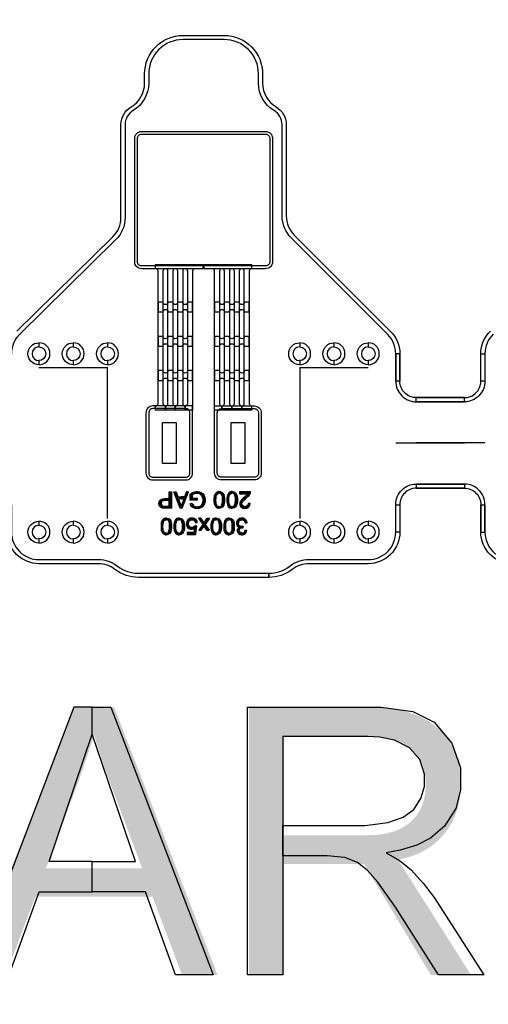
# Model space of a CAD drawing. Extents: x -63500 to 63500, y -63500 to 63500.
# Tile 290 of 296: x 24966 to 28380, y 26429 to 33606. Entities that reach past the tile are written whole.
import ezdxf

# ---------------------------------------------------------------- set-up
doc = ezdxf.new("R2010")
doc.units = 13
doc.header["$MEASUREMENT"] = 0
for name, color, linetype in [('1_Metal', 2, 'Continuous'), ('2_Electrodes', 5, 'Continuous'), ('3_Outline', 4, 'Continuous')]:
    doc.layers.add(name, color=color, linetype=linetype)
doc.styles.get("Standard").update_dxf_attribs({"font": 'arial.ttf'})

msp = doc.modelspace()

# ---------------------------------------------------------------- linework, layer by layer
for p, q in [((25105.8, 31070.8), (25355.8, 31070.8)), ((25355.8, 31070.8), (25605.8, 31070.8)), ((25605.8, 29970.8), (25605.8, 31070.8)), ((27005.8, 31070.8), (27005.8, 29970.8)), ((27005.8, 31070.8), (27255.8, 31070.8)), ((27255.8, 31070.8), (27505.8, 31070.8)), ((27705.8, 30520.8), (28205.8, 30520.8)), ((28355.8, 30520.8), (27855.8, 30520.8))]:
    msp.add_line(p, q)
for points in [[(26105.8, 30670.8), (26105.8, 30370.8), (26005.8, 30370.8), (26005.8, 30670.8)], [(26605.8, 30670.8), (26605.8, 30370.8), (26505.8, 30370.8), (26505.8, 30670.8)]]:
    msp.add_lwpolyline(points, close=True)
for radius in [50000, 47500, 45000]:
    msp.add_circle((0, 0), radius)
at = {"layer": '1_Metal'}
msp.add_line((26385.8, 30790.8), (26385.8, 30790.8), dxfattribs=at)
for points in [[(-50000, 0, -1), (50000, 0), (51000, 0, 1), (-51000, 0)], [(25853.8, 31790.8, -0.414214), (25803.8, 31840.8), (25803.8, 32740.8, -0.414214), (25853.8, 32790.8), (26757.8, 32790.8, -0.414214), (26807.8, 32740.8), (26807.8, 31840.8, -0.414214), (26757.8, 31790.8), (25853.8, 31790.8)], [(26307.8, 31790.8), (26243.8, 31790.8, 0.414214), (26225.8, 31772.8), (26225.8, 30760.8), (26171.8, 30760.8), (26171.8, 30790.8, 0.414214), (26189.8, 30808.8), (26189.8, 31772.8, 1), (26153.8, 31772.8), (26153.8, 30808.8, 0.414214), (26171.8, 30790.8), (26171.8, 30790.8), (26171.8, 30760.8), (26099.8, 30760.8), (26099.8, 30790.8, 0.414214), (26117.8, 30808.8), (26117.8, 31772.8, 1), (26081.8, 31772.8), (26081.8, 30808.8, 0.414214), (26099.8, 30790.8), (26099.8, 30790.8), (26099.8, 30760.8), (26027.8, 30760.8), (26027.8, 30790.8, 0.414214), (26045.8, 30808.8), (26045.8, 31772.8, 1), (26009.8, 31772.8), (26009.8, 30808.8, 0.414214), (26027.8, 30790.8), (26027.8, 30790.8), (26027.8, 30760.8), (25955.8, 30760.8), (25955.8, 30790.8, 0.414214), (25973.8, 30808.8), (25973.8, 31772.8, 0.414214), (25955.8, 31790.8), (25955.8, 31820.8), (26307.8, 31820.8)], [(26655.8, 31790.8), (26655.8, 31790.8, 0.414214), (26637.8, 31772.8), (26637.8, 30808.8, 0.414214), (26655.8, 30790.8), (26655.8, 30760.8), (26583.8, 30760.8), (26583.8, 30790.8), (26583.8, 30790.8, 0.414214), (26601.8, 30808.8), (26601.8, 31772.8, 1), (26565.8, 31772.8), (26565.8, 30808.8, 0.414214), (26583.8, 30790.8), (26583.8, 30760.8), (26511.8, 30760.8), (26511.8, 30790.8), (26511.8, 30790.8, 0.414214), (26529.8, 30808.8), (26529.8, 31772.8, 1), (26493.8, 31772.8), (26493.8, 30808.8, 0.414214), (26511.8, 30790.8), (26511.8, 30760.8), (26439.8, 30760.8), (26439.8, 30790.8), (26439.8, 30790.8, 0.414214), (26457.8, 30808.8), (26457.8, 31772.8, 1), (26421.8, 31772.8), (26421.8, 30808.8, 0.414214), (26439.8, 30790.8), (26439.8, 30760.8), (26385.8, 30760.8), (26385.8, 31772.8, 0.414214), (26367.8, 31790.8), (26303.8, 31790.8), (26303.8, 31820.8), (26655.8, 31820.8)], [(26189.8, 31475.6), (26225.8, 31475.6), (26225.8, 31547.6), (26189.8, 31547.6, -0.414214), (26171.8, 31529.6), (26171.8, 31529.6, -0.414214), (26153.8, 31547.6), (26117.8, 31547.6, -0.414214), (26099.8, 31529.6), (26099.8, 31529.6, -0.414214), (26081.8, 31547.6), (26045.8, 31547.6, -0.414214), (26027.8, 31529.6), (26027.8, 31529.6, -0.414214), (26009.8, 31547.6), (25973.8, 31547.6), (25973.8, 31475.6), (26009.8, 31475.6, -0.414214), (26027.8, 31493.6), (26027.8, 31493.6, -0.414214), (26045.8, 31475.6), (26081.8, 31475.6, -0.414214), (26099.8, 31493.6), (26099.8, 31493.6, -0.414214), (26117.8, 31475.6), (26153.8, 31475.6, -0.414214), (26171.8, 31493.6), (26171.8, 31493.6, -0.414214)], [(26601.8, 31475.6), (26637.8, 31475.6), (26637.8, 31547.6), (26601.8, 31547.6, -0.414214), (26583.8, 31529.6), (26583.8, 31529.6, -0.414214), (26565.8, 31547.6), (26529.8, 31547.6, -0.414214), (26511.8, 31529.6), (26511.8, 31529.6, -0.414214), (26493.8, 31547.6), (26457.8, 31547.6, -0.414214), (26439.8, 31529.6), (26439.8, 31529.6, -0.414214), (26421.8, 31547.6), (26385.8, 31547.6), (26385.8, 31475.6), (26421.8, 31475.6, -0.414214), (26439.8, 31493.6), (26439.8, 31493.6, -0.414214), (26457.8, 31475.6), (26493.8, 31475.6, -0.414214), (26511.8, 31493.6), (26511.8, 31493.6, -0.414214), (26529.8, 31475.6), (26565.8, 31475.6, -0.414214), (26583.8, 31493.6), (26583.8, 31493.6, -0.414214)], [(26189.8, 31225.6), (26225.8, 31225.6), (26225.8, 31297.6), (26189.8, 31297.6, -0.414214), (26171.8, 31279.6), (26171.8, 31279.6, -0.414214), (26153.8, 31297.6), (26117.8, 31297.6, -0.414214), (26099.8, 31279.6), (26099.8, 31279.6, -0.414214), (26081.8, 31297.6), (26045.8, 31297.6, -0.414214), (26027.8, 31279.6), (26027.8, 31279.6, -0.414214), (26009.8, 31297.6), (25973.8, 31297.6), (25973.8, 31225.6), (26009.8, 31225.6, -0.414214), (26027.8, 31243.6), (26027.8, 31243.6, -0.414214), (26045.8, 31225.6), (26081.8, 31225.6, -0.414214), (26099.8, 31243.6), (26099.8, 31243.6, -0.414214), (26117.8, 31225.6), (26153.8, 31225.6, -0.414214), (26171.8, 31243.6), (26171.8, 31243.6, -0.414214)], [(26601.8, 31225.6), (26637.8, 31225.6), (26637.8, 31297.6), (26601.8, 31297.6, -0.414214), (26583.8, 31279.6), (26583.8, 31279.6, -0.414214), (26565.8, 31297.6), (26529.8, 31297.6, -0.414214), (26511.8, 31279.6), (26511.8, 31279.6, -0.414214), (26493.8, 31297.6), (26457.8, 31297.6, -0.414214), (26439.8, 31279.6), (26439.8, 31279.6, -0.414214), (26421.8, 31297.6), (26385.8, 31297.6), (26385.8, 31225.6), (26421.8, 31225.6, -0.414214), (26439.8, 31243.6), (26439.8, 31243.6, -0.414214), (26457.8, 31225.6), (26493.8, 31225.6, -0.414214), (26511.8, 31243.6), (26511.8, 31243.6, -0.414214), (26529.8, 31225.6), (26565.8, 31225.6, -0.414214), (26583.8, 31243.6), (26583.8, 31243.6, -0.414214)], [(26189.8, 30975.6), (26225.8, 30975.6), (26225.8, 31047.6), (26189.8, 31047.6, -0.414214), (26171.8, 31029.6), (26171.8, 31029.6, -0.414214), (26153.8, 31047.6), (26117.8, 31047.6, -0.414214), (26099.8, 31029.6), (26099.8, 31029.6, -0.414214), (26081.8, 31047.6), (26045.8, 31047.6, -0.414214), (26027.8, 31029.6), (26027.8, 31029.6, -0.414214), (26009.8, 31047.6), (25973.8, 31047.6), (25973.8, 30975.6), (26009.8, 30975.6, -0.414214), (26027.8, 30993.6), (26027.8, 30993.6, -0.414214), (26045.8, 30975.6), (26081.8, 30975.6, -0.414214), (26099.8, 30993.6), (26099.8, 30993.6, -0.414214), (26117.8, 30975.6), (26153.8, 30975.6, -0.414214), (26171.8, 30993.6), (26171.8, 30993.6, -0.414214)], [(26601.8, 30975.6), (26637.8, 30975.6), (26637.8, 31047.6), (26601.8, 31047.6, -0.414214), (26583.8, 31029.6), (26583.8, 31029.6, -0.414214), (26565.8, 31047.6), (26529.8, 31047.6, -0.414214), (26511.8, 31029.6), (26511.8, 31029.6, -0.414214), (26493.8, 31047.6), (26457.8, 31047.6, -0.414214), (26439.8, 31029.6), (26439.8, 31029.6, -0.414214), (26421.8, 31047.6), (26385.8, 31047.6), (26385.8, 30975.6), (26421.8, 30975.6, -0.414214), (26439.8, 30993.6), (26439.8, 30993.6, -0.414214), (26457.8, 30975.6), (26493.8, 30975.6, -0.414214), (26511.8, 30993.6), (26511.8, 30993.6, -0.414214), (26529.8, 30975.6), (26565.8, 30975.6, -0.414214), (26583.8, 30993.6), (26583.8, 30993.6, -0.414214)], [(25935.8, 30790.8, 0.414214), (25885.8, 30740.8), (25885.8, 30300.8, 0.414214), (25935.8, 30250.8), (26175.8, 30250.8, 0.414214), (26225.8, 30300.8), (26225.8, 30790.8)], [(26675.8, 30790.8, -0.414214), (26725.8, 30740.8), (26725.8, 30300.8, -0.414214), (26675.8, 30250.8), (26435.8, 30250.8, -0.414214), (26385.8, 30300.8), (26385.8, 30790.8)]]:
    msp.add_lwpolyline(points, format="xyb", close=True, dxfattribs=at)
for points in [[(26071.6, 30164.7), (26071.6, 30044.2), (26018.8, 30044.2), (26007.3, 30045.7), (25999, 30048), (25991.5, 30052.6), (25985, 30060.5), (25981.6, 30068.3), (25980.1, 30076.1), (25980.1, 30081), (25981.4, 30089.9), (25984.6, 30097.8), (25990.8, 30105.7), (25998.8, 30111.3), (26008.7, 30114.2), (26020.4, 30115.5), (26055.6, 30115.5), (26055.6, 30101.4), (26021.1, 30101.4), (26011.3, 30099.7), (26003.9, 30096.4), (25999.4, 30091.6), (25997, 30085.1), (25996.5, 30079.5), (25997.1, 30073.8), (26000.3, 30066.8), (26005.1, 30062.1), (26010.1, 30059.7), (26016.6, 30058.8), (26055.6, 30058.8), (26055.6, 30164.7), (26071.6, 30164.7)], [(26142.7, 30057.2), (26142.7, 30044.6), (26134.5, 30044.6), (26088.5, 30165.2), (26105.3, 30165.2), (26118.9, 30127.9), (26142.7, 30127.9), (26142.7, 30114.4), (26123.3, 30114.4), (26142.7, 30057.2)], [(26142.7, 30057.2), (26142.7, 30044.6), (26150.8, 30044.6), (26196.8, 30165.2), (26180, 30165.2), (26166.5, 30127.9), (26142.7, 30127.9), (26142.7, 30114.4), (26162, 30114.4), (26142.7, 30057.2)], [(26257.8, 30117.2), (26257.8, 30103.2), (26207, 30103.2), (26207, 30147.6), (26220.2, 30156.8), (26234.2, 30162.7), (26248, 30166.1), (26262.6, 30166.1), (26274.8, 30164.1), (26287.1, 30159.9), (26302, 30148.9), (26310.3, 30137.6), (26315.7, 30123.3), (26317.8, 30108.8), (26317.8, 30101.8), (26316.4, 30089.5), (26313.1, 30078.2), (26307.6, 30066.7), (26299.3, 30056.7), (26291.7, 30051), (26283.1, 30046.8), (26272.3, 30043.6), (26261, 30042.3), (26254.3, 30042.3), (26244.1, 30043.3), (26233.9, 30046.8), (26226.6, 30050.6), (26219.9, 30055.9), (26213.6, 30065), (26208.7, 30078.1), (26223.1, 30082), (26226.6, 30072.4), (26232.3, 30064.5), (26240.1, 30059.5), (26248.7, 30056.8), (26257.7, 30055.9), (26266.2, 30056.5), (26275, 30058.6), (26282.7, 30062.3), (26289.3, 30067.6), (26293.6, 30073.3), (26297.8, 30081.8), (26300.6, 30091.8), (26301.6, 30100.1), (26301.6, 30108.1), (26300.2, 30119.1), (26297.2, 30128.6), (26291.2, 30138.3), (26283.5, 30144.7), (26274.7, 30149.3), (26265.9, 30151.4), (26258.4, 30152.1), (26255.7, 30152.1), (26248.3, 30151.3), (26239.8, 30149.1), (26230.9, 30145.1), (26222.6, 30139.7), (26222.6, 30117.2), (26257.8, 30117.2)], [(26419.8, 30166), (26413.6, 30166), (26401.7, 30162.2), (26393.9, 30155.2), (26387.5, 30145.4), (26383.2, 30132.4), (26381.4, 30118.9), (26381.4, 30094.3), (26383, 30079.1), (26387.2, 30066.2), (26394.5, 30054.7), (26403.4, 30047.8), (26413.5, 30044.3), (26419.8, 30044.2), (26419.8, 30056.2), (26413.7, 30057.2), (26406.8, 30061), (26400.9, 30069.5), (26397.7, 30080.9), (26396.4, 30090.8), (26395.8, 30100.5), (26395.8, 30110.1), (26396.3, 30119), (26397.3, 30127.8), (26399.4, 30137.4), (26402.9, 30144.9), (26408.4, 30150.6), (26414.2, 30153.5), (26419.8, 30154.4)], [(26419.8, 30166), (26426, 30166), (26437.9, 30162.2), (26445.7, 30155.2), (26452.1, 30145.4), (26456.4, 30132.4), (26458.2, 30118.9), (26458.2, 30094.3), (26456.6, 30079.1), (26452.4, 30066.2), (26445.1, 30054.7), (26436.2, 30047.8), (26426.1, 30044.3), (26419.8, 30044.2), (26419.8, 30056.2), (26425.9, 30057.2), (26432.8, 30061), (26438.8, 30069.5), (26441.9, 30080.9), (26443.2, 30090.8), (26443.8, 30100.5), (26443.8, 30110.1), (26443.3, 30119), (26442.3, 30127.8), (26440.3, 30137.4), (26436.7, 30144.9), (26431.2, 30150.6), (26425.4, 30153.5), (26419.8, 30154.4)], [(26513.6, 30166), (26507.5, 30166), (26495.6, 30162.2), (26487.8, 30155.2), (26481.3, 30145.4), (26477.1, 30132.4), (26475.2, 30118.9), (26475.2, 30094.3), (26476.8, 30079.1), (26481.1, 30066.2), (26488.4, 30054.7), (26497.3, 30047.8), (26507.3, 30044.3), (26513.6, 30044.2), (26513.6, 30056.2), (26507.6, 30057.2), (26500.7, 30061), (26494.7, 30069.5), (26491.6, 30080.9), (26490.3, 30090.8), (26489.7, 30100.5), (26489.7, 30110.1), (26490.2, 30119), (26491.2, 30127.8), (26493.2, 30137.4), (26496.8, 30144.9), (26502.3, 30150.6), (26508.1, 30153.5), (26513.6, 30154.4)], [(26513.6, 30166), (26519.8, 30166), (26531.7, 30162.2), (26539.5, 30155.2), (26546, 30145.4), (26550.2, 30132.4), (26552.1, 30118.9), (26552.1, 30094.3), (26550.5, 30079.1), (26546.2, 30066.2), (26538.9, 30054.7), (26530, 30047.8), (26520, 30044.3), (26513.6, 30044.2), (26513.6, 30056.2), (26519.7, 30057.2), (26526.6, 30061), (26532.6, 30069.5), (26535.7, 30080.9), (26537, 30090.8), (26537.6, 30100.5), (26537.6, 30110.1), (26537.1, 30119), (26536.1, 30127.8), (26534.1, 30137.4), (26530.5, 30144.9), (26525, 30150.6), (26519.2, 30153.5), (26513.6, 30154.4)], [(26645.4, 30078.6), (26630.1, 30080.3), (26628.5, 30070.1), (26623.2, 30062), (26615.7, 30057.5), (26607.5, 30056.2), (26599.8, 30056.8), (26591.2, 30061.3), (26585.8, 30068.6), (26584.1, 30076.8), (26585.4, 30084.9), (26589.2, 30092.1), (26596.5, 30101.2), (26610.6, 30114.4), (26626.3, 30127.6), (26636.7, 30138.1), (26642.7, 30146.3), (26646.6, 30154.5), (26647.7, 30159.1), (26648.1, 30164.4), (26568.4, 30164.4), (26568.4, 30150.1), (26627.4, 30150.1), (26623.6, 30144.6), (26615.2, 30136.4), (26595.3, 30119.2), (26583.5, 30108.1), (26576.3, 30099.2), (26572, 30091.6), (26569.4, 30083.2), (26569, 30077.2), (26569.7, 30069.8), (26572.1, 30062.9), (26577.2, 30055.2), (26584.3, 30049.3), (26591.6, 30045.9), (26599.4, 30044.3), (26606.3, 30043.9), (26612.9, 30044.3), (26619.6, 30045.6), (26627.6, 30048.7), (26633.6, 30052.8), (26638.7, 30058.4), (26643.1, 30067.4), (26645.4, 30078.6)], [(26033.8, 29973.1), (26027.6, 29973.1), (26015.7, 29969.3), (26007.9, 29962.3), (26001.4, 29952.5), (25997.2, 29939.5), (25995.4, 29926), (25995.4, 29901.3), (25997, 29886.2), (26001.2, 29873.3), (26008.5, 29861.8), (26017.4, 29854.8), (26027.4, 29851.4), (26033.8, 29851.2), (26033.8, 29863.3), (26027.7, 29864.2), (26020.8, 29868), (26014.8, 29876.6), (26011.7, 29888), (26010.4, 29897.9), (26009.8, 29907.6), (26009.8, 29917.1), (26010.3, 29926.1), (26011.3, 29934.9), (26013.3, 29944.5), (26016.9, 29952), (26022.4, 29957.7), (26028.2, 29960.6), (26033.8, 29961.5)], [(26033.8, 29973.1), (26040, 29973.1), (26051.9, 29969.3), (26059.7, 29962.3), (26066.1, 29952.5), (26070.3, 29939.5), (26072.2, 29926), (26072.2, 29901.3), (26070.6, 29886.2), (26066.4, 29873.3), (26059, 29861.8), (26050.1, 29854.8), (26040.1, 29851.4), (26033.8, 29851.2), (26033.8, 29863.3), (26039.9, 29864.2), (26046.7, 29868), (26052.7, 29876.6), (26055.8, 29888), (26057.2, 29897.9), (26057.7, 29907.6), (26057.7, 29917.1), (26057.2, 29926.1), (26056.3, 29934.9), (26054.2, 29944.5), (26050.7, 29952), (26045.2, 29957.7), (26039.3, 29960.6), (26033.8, 29961.5)], [(26127.6, 29973.1), (26121.4, 29973.1), (26109.5, 29969.3), (26101.7, 29962.3), (26095.3, 29952.5), (26091.1, 29939.5), (26089.2, 29926), (26089.2, 29901.3), (26090.8, 29886.2), (26095, 29873.3), (26102.3, 29861.8), (26111.3, 29854.8), (26121.3, 29851.4), (26127.6, 29851.2), (26127.6, 29863.3), (26121.5, 29864.2), (26114.6, 29868), (26108.7, 29876.6), (26105.5, 29888), (26104.2, 29897.9), (26103.6, 29907.6), (26103.6, 29917.1), (26104.1, 29926.1), (26105.1, 29934.9), (26107.2, 29944.5), (26110.7, 29952), (26116.2, 29957.7), (26122, 29960.6), (26127.6, 29961.5)], [(26127.6, 29973.1), (26133.8, 29973.1), (26145.7, 29969.3), (26153.5, 29962.3), (26160, 29952.5), (26164.2, 29939.5), (26166, 29926), (26166, 29901.3), (26164.4, 29886.2), (26160.2, 29873.3), (26152.9, 29861.8), (26144, 29854.8), (26133.9, 29851.4), (26127.6, 29851.2), (26127.6, 29863.3), (26133.7, 29864.2), (26140.6, 29868), (26146.6, 29876.6), (26149.7, 29888), (26151, 29897.9), (26151.6, 29907.6), (26151.6, 29917.1), (26151.1, 29926.1), (26150.1, 29934.9), (26148.1, 29944.5), (26144.5, 29952), (26139, 29957.7), (26133.2, 29960.6), (26127.6, 29961.5)], [(26186, 29867.3), (26186, 29853.2), (26245.6, 29853.2), (26257, 29914.7), (26243.8, 29917), (26235.7, 29908.5), (26225.5, 29904.8), (26217.8, 29904.8), (26206.1, 29909.3), (26198.4, 29918.8), (26196.1, 29929), (26196.1, 29937.1), (26199.2, 29947.8), (26205.7, 29955.3), (26213.6, 29960.4), (26220.2, 29961.4), (26227.1, 29960.7), (26235.6, 29956.7), (26241.3, 29949.6), (26244.5, 29938.7), (26259.9, 29940.1), (26258, 29949.5), (26253.7, 29958.1), (26248, 29964.7), (26239.8, 29969.8), (26229.1, 29973.2), (26216.4, 29973.2), (26207.7, 29971.5), (26197.9, 29966.7), (26190.1, 29959.3), (26184.8, 29951.1), (26181.3, 29940.9), (26180.4, 29930.8), (26181.6, 29920.4), (26185.2, 29910.5), (26190.9, 29903.2), (26198.5, 29897), (26207.2, 29893.2), (26214.9, 29892.2), (26220.5, 29892.2), (26225.9, 29893), (26231.9, 29894.9), (26240.3, 29899.5), (26233.8, 29867.4), (26186, 29867.3)], [(26271, 29884.7), (26289, 29884.7), (26309.1, 29914.8), (26309.1, 29938.1), (26286.6, 29971.5), (26268.8, 29971.5), (26300.5, 29926.6), (26271, 29884.7)], [(26347.3, 29884.7), (26329.3, 29884.7), (26309.1, 29914.8), (26309.1, 29938.1), (26331.7, 29971.5), (26349.5, 29971.5), (26317.8, 29926.6), (26347.3, 29884.7)], [(26397.3, 29973.1), (26391.1, 29973.1), (26379.2, 29969.3), (26371.4, 29962.3), (26364.9, 29952.5), (26360.7, 29939.5), (26358.9, 29926), (26358.9, 29901.3), (26360.5, 29886.2), (26364.7, 29873.3), (26372, 29861.8), (26380.9, 29854.8), (26391, 29851.4), (26397.3, 29851.2), (26397.3, 29863.3), (26391.2, 29864.2), (26384.3, 29868), (26378.3, 29876.6), (26375.2, 29888), (26373.9, 29897.9), (26373.3, 29907.6), (26373.3, 29917.1), (26373.8, 29926.1), (26374.8, 29934.9), (26376.8, 29944.5), (26380.4, 29952), (26385.9, 29957.7), (26391.7, 29960.6), (26397.3, 29961.5)], [(26397.3, 29973.1), (26403.5, 29973.1), (26415.4, 29969.3), (26423.2, 29962.3), (26429.6, 29952.5), (26433.8, 29939.5), (26435.7, 29926), (26435.7, 29901.3), (26434.1, 29886.2), (26429.9, 29873.3), (26422.6, 29861.8), (26413.6, 29854.8), (26403.6, 29851.4), (26397.3, 29851.2), (26397.3, 29863.3), (26403.4, 29864.2), (26410.3, 29868), (26416.2, 29876.6), (26419.4, 29888), (26420.7, 29897.9), (26421.3, 29907.6), (26421.3, 29917.1), (26420.8, 29926.1), (26419.8, 29934.9), (26417.7, 29944.5), (26414.2, 29952), (26408.7, 29957.7), (26402.9, 29960.6), (26397.3, 29961.5)], [(26491.1, 29973.1), (26484.9, 29973.1), (26473, 29969.3), (26465.2, 29962.3), (26458.8, 29952.5), (26454.6, 29939.5), (26452.7, 29926), (26452.7, 29901.3), (26454.3, 29886.2), (26458.5, 29873.3), (26465.9, 29861.8), (26474.8, 29854.8), (26484.8, 29851.4), (26491.1, 29851.2), (26491.1, 29863.3), (26485, 29864.2), (26478.2, 29868), (26472.2, 29876.6), (26469.1, 29888), (26467.7, 29897.9), (26467.2, 29907.6), (26467.2, 29917.1), (26467.7, 29926.1), (26468.6, 29934.9), (26470.7, 29944.5), (26474.2, 29952), (26479.7, 29957.7), (26485.6, 29960.6), (26491.1, 29961.5)], [(26491.1, 29973.1), (26497.3, 29973.1), (26509.2, 29969.3), (26517, 29962.3), (26523.5, 29952.5), (26527.7, 29939.5), (26529.5, 29926), (26529.5, 29901.3), (26527.9, 29886.2), (26523.7, 29873.3), (26516.4, 29861.8), (26507.5, 29854.8), (26497.5, 29851.4), (26491.1, 29851.2), (26491.1, 29863.3), (26497.2, 29864.2), (26504.1, 29868), (26510.1, 29876.6), (26513.2, 29888), (26514.5, 29897.9), (26515.1, 29907.6), (26515.1, 29917.1), (26514.6, 29926.1), (26513.6, 29934.9), (26511.6, 29944.5), (26508, 29952), (26502.5, 29957.7), (26496.7, 29960.6), (26491.1, 29961.5)], [(26621.8, 29882.1), (26606.9, 29884.6), (26603.7, 29873.6), (26595.5, 29865.6), (26586.1, 29863.3), (26577, 29864.9), (26568.9, 29871.3), (26565.5, 29881.6), (26568.1, 29891.9), (26575.8, 29898.5), (26585.3, 29901.5), (26592.9, 29901.5), (26594.3, 29915), (26583.9, 29912.9), (26574.3, 29914.9), (26566.1, 29920.1), (26561.3, 29928.7), (26560.5, 29936.6), (26561.6, 29944.5), (26565.6, 29951.9), (26571.9, 29957.6), (26580.5, 29960.9), (26589.4, 29960.9), (26595.8, 29958.6), (26602.4, 29953.1), (26606.7, 29944.7), (26608.5, 29937.6), (26623.7, 29939.4), (26620.4, 29951.8), (26614.1, 29961.2), (26605, 29968.9), (26595.2, 29972.5), (26585.7, 29973.7), (26577.1, 29973.1), (26565.9, 29969.6), (26557, 29963), (26549.9, 29954.9), (26545.9, 29945.6), (26544.6, 29936.3), (26545.5, 29928.7), (26548.5, 29920.1), (26554.2, 29912.8), (26560.3, 29908.8), (26567.1, 29906.6), (26560.4, 29902.5), (26554.3, 29895.4), (26551, 29887.1), (26551, 29878.2), (26554.2, 29867.8), (26561.1, 29859.7), (26571.8, 29853.7), (26581.1, 29851.2), (26589.1, 29851.2), (26598.4, 29853.1), (26607.9, 29857.9), (26614.4, 29864.4), (26619, 29872.4), (26621.8, 29882.1)], [(25494.5, 28398.2), (25494.5, 28594.4), (25359.2, 28594.4), (24614.1, 26643.5), (24887.9, 26643.5), (25107.7, 27249), (25494.5, 27249), (25494.5, 27468.9), (25179.8, 27468.9), (25494.5, 28398.2)], [(25494.5, 28398.2), (25494.5, 28594.4), (25629.8, 28594.4), (26374.9, 26643.5), (26101.1, 26643.5), (25881.3, 27249), (25494.5, 27249), (25494.5, 27468.9), (25809.3, 27468.9), (25494.5, 28398.2)], [(27837.6, 27849.2), (27889.1, 27930), (27915.1, 28017.7), (27915.1, 28106.1), (27881.9, 28214.6), (27806.6, 28299.4), (27697.8, 28354.2), (27589.5, 28376.7), (27501.9, 28380.8), (26882.4, 28380.8), (26882.4, 26643.5), (26625.4, 26643.5), (26625.4, 28594.4), (27598.6, 28594.4), (27829.8, 28563.3), (27986, 28486.4), (28113.7, 28332.7), (28177, 28151.8), (28177, 27990.7), (28143.5, 27856.8), (28062.1, 27726.7), (27960.3, 27639.8), (27859.7, 27588.9), (27738, 27551.7), (27634.9, 27532.8), (27733.4, 27476.4), (27816.6, 27411.2), (27906.1, 27311.6), (27984.9, 27207.3), (28348.1, 26643.5), (28018.4, 26643.5), (27704.8, 27138), (27574.6, 27319.1), (27500.6, 27404.3), (27427.1, 27461.9), (27335.3, 27500.1), (27206.7, 27511.6), (26882.4, 27511.6), (26882.4, 27732.6), (27483.8, 27732.6), (27648.1, 27753.3), (27760.6, 27792.9)]]:
    msp.add_lwpolyline(points, close=True, dxfattribs=at)
at = {"layer": '2_Electrodes'}
for points in [[(47500, 0, 1), (-47500, 0), (-51000, 0, -1), (51000, 0)], [(25853.8, 31810.8, -0.414214), (25823.8, 31840.8), (25823.8, 32740.8, -0.414214), (25853.8, 32770.8), (26757.8, 32770.8, -0.414214), (26787.8, 32740.8), (26787.8, 31840.8, -0.414214), (26757.8, 31810.8), (25853.8, 31810.8)], [(25105.8, 31090.8, -1), (25105.8, 31250.8), (25105.8, 31220.8, 1), (25105.8, 31120.8)], [(25105.8, 31090.8, 1), (25105.8, 31250.8), (25105.8, 31220.8, -1), (25105.8, 31120.8)], [(25355.8, 31090.8, -1), (25355.8, 31250.8), (25355.8, 31220.8, 1), (25355.8, 31120.8)], [(25355.8, 31090.8, 1), (25355.8, 31250.8), (25355.8, 31220.8, -1), (25355.8, 31120.8)], [(25605.8, 31090.8, -1), (25605.8, 31250.8), (25605.8, 31220.8, 1), (25605.8, 31120.8)], [(25605.8, 31090.8, 1), (25605.8, 31250.8), (25605.8, 31220.8, -1), (25605.8, 31120.8)], [(27005.8, 31090.8, -1), (27005.8, 31250.8), (27005.8, 31220.8, 1), (27005.8, 31120.8)], [(27005.8, 31090.8, 1), (27005.8, 31250.8), (27005.8, 31220.8, -1), (27005.8, 31120.8)], [(27255.8, 31090.8, -1), (27255.8, 31250.8), (27255.8, 31220.8, 1), (27255.8, 31120.8)], [(27255.8, 31090.8, 1), (27255.8, 31250.8), (27255.8, 31220.8, -1), (27255.8, 31120.8)], [(27505.8, 31090.8, -1), (27505.8, 31250.8), (27505.8, 31220.8, 1), (27505.8, 31120.8)], [(27505.8, 31090.8, 1), (27505.8, 31250.8), (27505.8, 31220.8, -1), (27505.8, 31120.8)], [(27855.8, 30820.8), (28205.8, 30820.8), (28205.8, 30850.8), (27855.8, 30850.8, -0.414214), (27735.8, 30970.8), (27735.8, 31170.8), (27705.8, 31170.8), (27705.8, 30970.8, 0.414214)], [(28205.8, 30820.8), (27855.8, 30820.8), (27855.8, 30850.8), (28205.8, 30850.8, 0.414214), (28325.8, 30970.8), (28325.8, 31170.8), (28355.8, 31170.8), (28355.8, 30970.8, -0.414214)], [(25935.8, 30770.8, 0.414214), (25905.8, 30740.8), (25905.8, 30300.8, 0.414214), (25935.8, 30270.8), (26175.8, 30270.8, 0.414214), (26205.8, 30300.8), (26205.8, 30740.8, 0.414214), (26175.8, 30770.8)], [(26675.8, 30770.8, -0.414214), (26705.8, 30740.8), (26705.8, 30300.8, -0.414214), (26675.8, 30270.8), (26435.8, 30270.8, -0.414214), (26405.8, 30300.8), (26405.8, 30740.8, -0.414214), (26435.8, 30770.8)], [(27705.8, 30070.8, -0.414214), (27855.8, 30220.8), (28205.8, 30220.8), (28205.8, 30190.8), (27855.8, 30190.8, 0.414214), (27735.8, 30070.8), (27735.8, 29870.8), (27705.8, 29870.8)], [(28355.8, 30070.8, 0.414214), (28205.8, 30220.8), (27855.8, 30220.8), (27855.8, 30190.8), (28205.8, 30190.8, -0.414214), (28325.8, 30070.8), (28325.8, 29870.8), (28355.8, 29870.8)], [(24905.8, 30070.8), (24905.8, 29870.8, 0.414214), (25105.8, 29670.8), (25537.5, 29670.8, -0.165811), (25678, 29622.9, 0.165811), (25830.8, 29570.8), (26780.8, 29570.8), (26780.8, 29540.8), (25830.8, 29540.8, -0.165811), (25659.7, 29599.1, 0.165811), (25537.5, 29640.8), (25105.8, 29640.8, -0.414214), (24875.8, 29870.8), (24875.8, 30070.8)], [(27735.8, 30070.8), (27735.8, 29870.8, -0.414214), (27505.8, 29640.8), (27074, 29640.8, 0.165811), (26951.8, 29599.1, -0.165811), (26780.8, 29540.8), (26780.8, 29570.8, 0.165811), (26933.5, 29622.9, -0.165811), (27074, 29670.8), (27505.8, 29670.8, 0.414214), (27705.8, 29870.8), (27705.8, 30070.8)], [(28355.8, 30070.8), (28355.8, 29870.8, 0.414214), (28555.8, 29670.8), (28987.5, 29670.8, -0.165811), (29128, 29622.9, 0.165811), (29280.8, 29570.8), (30230.8, 29570.8), (30230.8, 29540.8), (29280.8, 29540.8, -0.165811), (29109.7, 29599.1, 0.165811), (28987.5, 29640.8), (28555.8, 29640.8, -0.414214), (28325.8, 29870.8), (28325.8, 30070.8)], [(25105.8, 29790.8, -1), (25105.8, 29950.8), (25105.8, 29920.8, 1), (25105.8, 29820.8)], [(25105.8, 29790.8, 1), (25105.8, 29950.8), (25105.8, 29920.8, -1), (25105.8, 29820.8)], [(25355.8, 29790.8, -1), (25355.8, 29950.8), (25355.8, 29920.8, 1), (25355.8, 29820.8)], [(25355.8, 29790.8, 1), (25355.8, 29950.8), (25355.8, 29920.8, -1), (25355.8, 29820.8)], [(25605.8, 29790.8, -1), (25605.8, 29950.8), (25605.8, 29920.8, 1), (25605.8, 29820.8)], [(25605.8, 29790.8, 1), (25605.8, 29950.8), (25605.8, 29920.8, -1), (25605.8, 29820.8)], [(27005.8, 29790.8, -1), (27005.8, 29950.8), (27005.8, 29920.8, 1), (27005.8, 29820.8)], [(27005.8, 29790.8, 1), (27005.8, 29950.8), (27005.8, 29920.8, -1), (27005.8, 29820.8)], [(27255.8, 29790.8, -1), (27255.8, 29950.8), (27255.8, 29920.8, 1), (27255.8, 29820.8)], [(27255.8, 29790.8, 1), (27255.8, 29950.8), (27255.8, 29920.8, -1), (27255.8, 29820.8)], [(27505.8, 29790.8, -1), (27505.8, 29950.8), (27505.8, 29920.8, 1), (27505.8, 29820.8)], [(27505.8, 29790.8, 1), (27505.8, 29950.8), (27505.8, 29920.8, -1), (27505.8, 29820.8)]]:
    msp.add_lwpolyline(points, format="xyb", close=True, dxfattribs=at)
for points in [[(24946, 31336.3), (25643.9, 32022.1, 0.201193), (25703.8, 32164.7), (25703.8, 32840.8, -0.265291), (25777.5, 32970, 0.265291), (25875.8, 33142.2), (25875.8, 33210.8, -0.414214), (26155.8, 33490.8), (26455.8, 33490.8, -0.414214), (26735.8, 33210.8), (26735.8, 33142.2, 0.265291), (26834, 32970, -0.265291), (26907.8, 32840.8), (26907.8, 32176.9, 0.198912), (26966.3, 32035.5), (27668.4, 31333.4, -0.198912), (27735.8, 31170.8), (27735.8, 30970.8), (27705.8, 30970.8), (27705.8, 31170.8, 0.198912), (27647.2, 31312.2), (26945.1, 32014.3, -0.198912), (26877.8, 32176.9), (26877.8, 32840.8, 0.265291), (26818.8, 32944.1, -0.265291), (26705.8, 33142.2), (26705.8, 33210.8, 0.414214), (26455.8, 33460.8), (26155.8, 33460.8, 0.414214), (25905.8, 33210.8), (25905.8, 33142.2, -0.265291), (25792.7, 32944.1, 0.265291), (25733.8, 32840.8), (25733.8, 32164.7, -0.201193), (25665, 32000.7), (24966.8, 31314.7, 0.203475), (24905.8, 31170.8)], [(28416.8, 31314.7, 0.203475), (28355.8, 31170.8), (28355.8, 30970.8), (28325.8, 30970.8), (28325.8, 31170.8, -0.203475), (28396, 31336.3)]]:
    msp.add_lwpolyline(points, format="xyb", dxfattribs=at)
at = {"layer": '3_Outline'}
for points in [[(47500, 0, 1), (-47500, 0), (-51000, 0, -1), (51000, 0)], [(25105.8, 31090.8, -1), (25105.8, 31250.8), (25105.8, 31220.8, 1), (25105.8, 31120.8)], [(25105.8, 31090.8, 1), (25105.8, 31250.8), (25105.8, 31220.8, -1), (25105.8, 31120.8)], [(25355.8, 31090.8, -1), (25355.8, 31250.8), (25355.8, 31220.8, 1), (25355.8, 31120.8)], [(25355.8, 31090.8, 1), (25355.8, 31250.8), (25355.8, 31220.8, -1), (25355.8, 31120.8)], [(25605.8, 31090.8, -1), (25605.8, 31250.8), (25605.8, 31220.8, 1), (25605.8, 31120.8)], [(25605.8, 31090.8, 1), (25605.8, 31250.8), (25605.8, 31220.8, -1), (25605.8, 31120.8)], [(27005.8, 31090.8, -1), (27005.8, 31250.8), (27005.8, 31220.8, 1), (27005.8, 31120.8)], [(27005.8, 31090.8, 1), (27005.8, 31250.8), (27005.8, 31220.8, -1), (27005.8, 31120.8)], [(27255.8, 31090.8, -1), (27255.8, 31250.8), (27255.8, 31220.8, 1), (27255.8, 31120.8)], [(27255.8, 31090.8, 1), (27255.8, 31250.8), (27255.8, 31220.8, -1), (27255.8, 31120.8)], [(27505.8, 31090.8, -1), (27505.8, 31250.8), (27505.8, 31220.8, 1), (27505.8, 31120.8)], [(27505.8, 31090.8, 1), (27505.8, 31250.8), (27505.8, 31220.8, -1), (27505.8, 31120.8)], [(27855.8, 30820.8), (28205.8, 30820.8), (28205.8, 30850.8), (27855.8, 30850.8, -0.414214), (27735.8, 30970.8), (27735.8, 31170.8), (27705.8, 31170.8), (27705.8, 30970.8, 0.414214)], [(28205.8, 30820.8), (27855.8, 30820.8), (27855.8, 30850.8), (28205.8, 30850.8, 0.414214), (28325.8, 30970.8), (28325.8, 31170.8), (28355.8, 31170.8), (28355.8, 30970.8, -0.414214)], [(27705.8, 30070.8, -0.414214), (27855.8, 30220.8), (28205.8, 30220.8), (28205.8, 30190.8), (27855.8, 30190.8, 0.414214), (27735.8, 30070.8), (27735.8, 29870.8), (27705.8, 29870.8)], [(28355.8, 30070.8, 0.414214), (28205.8, 30220.8), (27855.8, 30220.8), (27855.8, 30190.8), (28205.8, 30190.8, -0.414214), (28325.8, 30070.8), (28325.8, 29870.8), (28355.8, 29870.8)], [(24905.8, 30070.8), (24905.8, 29870.8, 0.414214), (25105.8, 29670.8), (25537.5, 29670.8, -0.165811), (25678, 29622.9, 0.165811), (25830.8, 29570.8), (26780.8, 29570.8), (26780.8, 29540.8), (25830.8, 29540.8, -0.165811), (25659.7, 29599.1, 0.165811), (25537.5, 29640.8), (25105.8, 29640.8, -0.414214), (24875.8, 29870.8), (24875.8, 30070.8)], [(27735.8, 30070.8), (27735.8, 29870.8, -0.414214), (27505.8, 29640.8), (27074, 29640.8, 0.165811), (26951.8, 29599.1, -0.165811), (26780.8, 29540.8), (26780.8, 29570.8, 0.165811), (26933.5, 29622.9, -0.165811), (27074, 29670.8), (27505.8, 29670.8, 0.414214), (27705.8, 29870.8), (27705.8, 30070.8)], [(28355.8, 30070.8), (28355.8, 29870.8, 0.414214), (28555.8, 29670.8), (28987.5, 29670.8, -0.165811), (29128, 29622.9, 0.165811), (29280.8, 29570.8), (30230.8, 29570.8), (30230.8, 29540.8), (29280.8, 29540.8, -0.165811), (29109.7, 29599.1, 0.165811), (28987.5, 29640.8), (28555.8, 29640.8, -0.414214), (28325.8, 29870.8), (28325.8, 30070.8)], [(25105.8, 29790.8, -1), (25105.8, 29950.8), (25105.8, 29920.8, 1), (25105.8, 29820.8)], [(25105.8, 29790.8, 1), (25105.8, 29950.8), (25105.8, 29920.8, -1), (25105.8, 29820.8)], [(25355.8, 29790.8, -1), (25355.8, 29950.8), (25355.8, 29920.8, 1), (25355.8, 29820.8)], [(25355.8, 29790.8, 1), (25355.8, 29950.8), (25355.8, 29920.8, -1), (25355.8, 29820.8)], [(25605.8, 29790.8, -1), (25605.8, 29950.8), (25605.8, 29920.8, 1), (25605.8, 29820.8)], [(25605.8, 29790.8, 1), (25605.8, 29950.8), (25605.8, 29920.8, -1), (25605.8, 29820.8)], [(27005.8, 29790.8, -1), (27005.8, 29950.8), (27005.8, 29920.8, 1), (27005.8, 29820.8)], [(27005.8, 29790.8, 1), (27005.8, 29950.8), (27005.8, 29920.8, -1), (27005.8, 29820.8)], [(27255.8, 29790.8, -1), (27255.8, 29950.8), (27255.8, 29920.8, 1), (27255.8, 29820.8)], [(27255.8, 29790.8, 1), (27255.8, 29950.8), (27255.8, 29920.8, -1), (27255.8, 29820.8)], [(27505.8, 29790.8, -1), (27505.8, 29950.8), (27505.8, 29920.8, 1), (27505.8, 29820.8)], [(27505.8, 29790.8, 1), (27505.8, 29950.8), (27505.8, 29920.8, -1), (27505.8, 29820.8)]]:
    msp.add_lwpolyline(points, format="xyb", close=True, dxfattribs=at)
for points in [[(24946, 31336.3), (25643.9, 32022.1, 0.201193), (25703.8, 32164.7), (25703.8, 32840.8, -0.265291), (25777.5, 32970, 0.265291), (25875.8, 33142.2), (25875.8, 33210.8, -0.414214), (26155.8, 33490.8), (26455.8, 33490.8, -0.414214), (26735.8, 33210.8), (26735.8, 33142.2, 0.265291), (26834, 32970, -0.265291), (26907.8, 32840.8), (26907.8, 32176.9, 0.198912), (26966.3, 32035.5), (27668.4, 31333.4, -0.198912), (27735.8, 31170.8), (27735.8, 30970.8), (27705.8, 30970.8), (27705.8, 31170.8, 0.198912), (27647.2, 31312.2), (26945.1, 32014.3, -0.198912), (26877.8, 32176.9), (26877.8, 32840.8, 0.265291), (26818.8, 32944.1, -0.265291), (26705.8, 33142.2), (26705.8, 33210.8, 0.414214), (26455.8, 33460.8), (26155.8, 33460.8, 0.414214), (25905.8, 33210.8), (25905.8, 33142.2, -0.265291), (25792.7, 32944.1, 0.265291), (25733.8, 32840.8), (25733.8, 32164.7, -0.201193), (25665, 32000.7), (24966.8, 31314.7, 0.203475), (24905.8, 31170.8)], [(28416.8, 31314.7, 0.203475), (28355.8, 31170.8), (28355.8, 30970.8), (28325.8, 30970.8), (28325.8, 31170.8, -0.203475), (28396, 31336.3)]]:
    msp.add_lwpolyline(points, format="xyb", dxfattribs=at)

# ---------------------------------------------------------------- texts
for s, p in [('200 GAP', (26653.2, 30164.4)), ('300x500', (26630.4, 29971.6))]:
    msp.add_text(s, height=120, rotation=180).set_placement(p)
msp.add_text('CARSS', height=1950.94).set_placement((22627.3, 26642.6))

doc.saveas('drawing.dxf')
